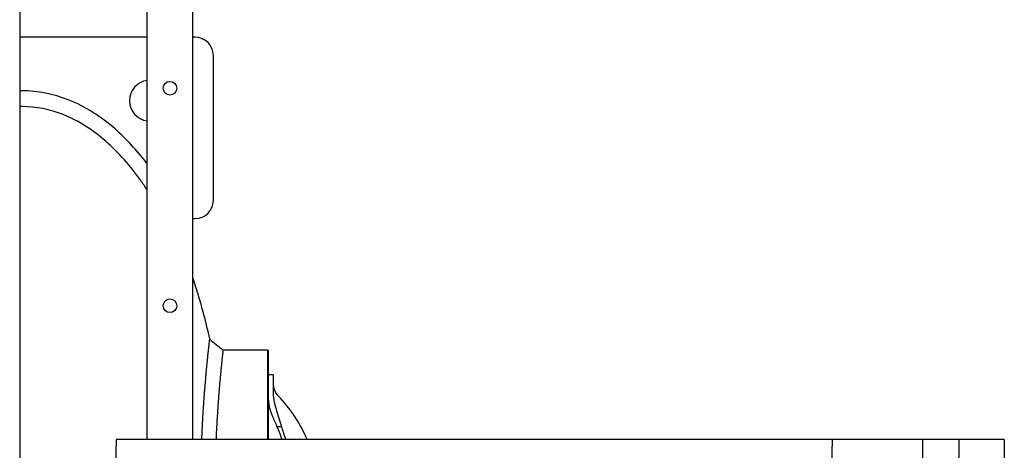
# Model space of a CAD drawing. Header units: inches. Extents: x 24 to 1128, y -94 to 748.
# Tile 461 of 573: x 730 to 785, y 273 to 297. Entities that reach past the tile are written whole.
import ezdxf

# ---------------------------------------------------------------- set-up
doc = ezdxf.new("R2010")
doc.units = ezdxf.units.IN
doc.header["$LTSCALE"] = 32
doc.header["$MEASUREMENT"] = 0
doc.layers.add('Visible (ANSI)', color=7, linetype='Continuous', lineweight=30)

msp = doc.modelspace()

# ---------------------------------------------------------------- linework, layer by layer
at = {"layer": 'Visible (ANSI)'}
for p, q in [((737.42339, 273.37612), (737.42339, 309.56546)), ((739.92339, 309.56546), (739.92339, 273.37612)), ((730.38339, 297.50112), (730.38339, 141.63562)), ((737.42339, 295.56362), (730.38339, 295.56362)), ((740.06854, 295.56362), (739.92339, 295.56362)), ((741.06854, 286.56362), (741.06854, 294.56362)), ((730.50839, 292.60868), (730.38339, 292.60868)), ((730.50839, 291.73869), (730.38339, 291.73869)), ((739.92339, 285.56362), (740.06854, 285.56362)), ((741.60308, 278.31362), (744.04927, 278.31362)), ((744.04927, 278.31362), (744.11177, 278.25112)), ((744.04927, 278.31362), (744.04927, 273.37599)), ((744.11177, 273.37599), (744.11177, 278.25112)), ((744.36177, 276.93862), (744.11177, 276.93862)), ((744.36177, 276.93862), (744.36177, 276.63812)), ((744.36177, 276.63812), (744.36177, 276.0171)), ((744.82483, 274.07504), (744.59851, 274.07504)), ((775.21339, 273.37612), (735.71339, 273.37612)), ((735.71339, 273.37612), (735.71339, 273.00112)), ((780.21339, 273.37612), (775.21339, 273.37612)), ((775.21339, 273.37612), (775.21339, 273.00112)), ((782.21339, 273.37612), (780.21339, 273.37612)), ((780.21339, 270.87612), (780.21339, 273.37612)), ((784.71339, 273.37612), (782.21339, 273.37612)), ((782.21339, 239.28145), (782.21339, 273.37612)), ((782.21339, 270.87612), (782.21339, 273.37612)), ((784.71339, 273.37612), (784.71339, 239.28145)), ((735.71339, 272.25112), (735.71339, 273.00112)), ((775.21339, 272.25112), (775.21339, 273.00112))]:
    msp.add_line(p, q, dxfattribs=at)
for centre in [(738.67339, 292.75112), (738.67339, 292.75112), (738.67339, 280.75112), (738.67339, 280.75112)]:
    msp.add_circle(centre, 0.375, dxfattribs=at)
for centre, radius, start, end in [((740.06854, 294.56362), 1, 0, 90), ((737.56854, 292.06362), 1.125, 97.413027, 262.586973), ((740.06854, 286.56362), 1, 270, 0), ((745.36177, 276.48311), 1, 180, 224.117595), ((746.11177, 275.56362), 2, 180, 206.784996), ((738.99927, 270.31362), 7.8625, 22.923837, 44.117595), ((735.71177, 270.31362), 9.65, 22.941059, 26.784996), ((735.71177, 270.31362), 9.65, 18.503194, 22.941059)]:
    msp.add_arc(centre, radius, start, end, dxfattribs=at)
for points, knots in [([(737.42355, 288.57953), (736.86683, 289.31407), (736.27216, 289.95991), (734.87325, 291.1797), (734.01153, 291.73958), (732.24349, 292.43589), (731.38667, 292.60868), (730.50839, 292.60868)], [-20.77683742, -20.77683742, -20.77683742, -20.77683742, -14.44623238, -14.44623238, -6.6924492, -6.6924492, 0, 0, 0, 0]), ([(737.4234, 287.13115), (737.30667, 287.31015), (737.18667, 287.4866), (736.50225, 288.44933), (735.859, 289.19542), (734.42836, 290.44317), (733.64266, 290.9568), (732.0498, 291.58416), (731.28919, 291.73869), (730.50839, 291.73869)], [-21.97244682, -21.97244682, -21.97244682, -21.97244682, -20.35870792, -20.35870792, -13.01600917, -13.01600917, -5.94969714, -5.94969714, 0, 0, 0, 0]), ([(739.92339, 282.29803), (740.00495, 282.05627), (740.08399, 281.81137), (740.42233, 280.71488), (740.65411, 279.83164), (740.85398, 278.92185)], [0.977290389, 0.977290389, 0.977290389, 0.977290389, 1.017870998, 1.017870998, 1.156820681, 1.156820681, 1.156820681, 1.156820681]), ([(740.85398, 278.92185), (740.85398, 278.92185), (740.8537, 278.91943), (740.85313, 278.91459), (740.85313, 278.91455), (740.85312, 278.91452), (740.85312, 278.91448), (740.85277, 278.91144), (740.8523, 278.90747), (740.85173, 278.90256), (740.85158, 278.90129), (740.85143, 278.89995), (740.85126, 278.89855), (740.85125, 278.89844), (740.85124, 278.89834), (740.85123, 278.89823), (740.84975, 278.88551), (740.84767, 278.86766), (740.84501, 278.84466), (740.84483, 278.84304), (740.84463, 278.84138), (740.84444, 278.8397), (740.8444, 278.83933), (740.84435, 278.83896), (740.84431, 278.83859), (740.84288, 278.82617), (740.84128, 278.81234), (740.83953, 278.79712), (740.83947, 278.79656), (740.8394, 278.796), (740.83934, 278.79544), (740.83767, 278.78091), (740.83586, 278.76512), (740.83391, 278.74809), (740.83171, 278.72886), (740.82933, 278.70801), (740.82678, 278.68555), (740.82666, 278.6845), (740.82654, 278.68344), (740.82642, 278.68238), (740.82409, 278.6618), (740.82161, 278.63987), (740.81899, 278.61663), (740.81884, 278.61533), (740.8187, 278.61403), (740.81855, 278.61272), (740.81854, 278.61266), (740.81854, 278.61261), (740.81853, 278.61255), (740.81406, 278.57287), (740.80919, 278.52927), (740.80393, 278.4818), (740.80287, 278.47225), (740.8018, 278.46255), (740.80071, 278.45269), (740.80048, 278.45063), (740.80025, 278.44857), (740.80003, 278.4465), (740.79972, 278.44374), (740.79942, 278.44097), (740.79911, 278.43819), (740.79627, 278.41244), (740.79333, 278.38564), (740.79029, 278.35778), (740.79002, 278.35532), (740.78975, 278.35286), (740.78948, 278.35039), (740.78512, 278.31037), (740.78055, 278.26821), (740.7758, 278.22394), (740.77296, 278.19749), (740.77005, 278.17027), (740.76708, 278.14227), (740.76672, 278.13895), (740.76637, 278.13562), (740.76602, 278.13228), (740.76224, 278.09669), (740.75836, 278.05987), (740.75438, 278.02183), (740.75398, 278.01804), (740.75358, 278.01424), (740.75318, 278.01043), (740.75178, 277.99696), (740.75036, 277.98335), (740.74893, 277.96959), (740.74175, 277.90058), (740.73426, 277.82757), (740.7265, 277.75077), (740.72602, 277.74597), (740.72553, 277.74115), (740.72505, 277.73633), (740.723, 277.71606), (740.72094, 277.69554), (740.71886, 277.67476), (740.7164, 277.65015), (740.71392, 277.62514), (740.7114, 277.59974), (740.71087, 277.59439), (740.71034, 277.58903), (740.70981, 277.58364), (740.7021, 277.5056), (740.69416, 277.42395), (740.68605, 277.33899), (740.68393, 277.31673), (740.68179, 277.29422), (740.67964, 277.27145), (740.67903, 277.26502), (740.67842, 277.25856), (740.67781, 277.25209), (740.67297, 277.20076), (740.66806, 277.14816), (740.66311, 277.09436), (740.66247, 277.08741), (740.66182, 277.08043), (740.66118, 277.07344), (740.65872, 277.0466), (740.65624, 277.01946), (740.65375, 276.99204), (740.65283, 276.98195), (740.65192, 276.97183), (740.651, 276.96166), (740.64492, 276.89436), (740.63875, 276.82514), (740.63254, 276.75411), (740.6314, 276.74118), (740.63027, 276.72819), (740.62914, 276.71514), (740.62844, 276.70713), (740.62774, 276.6991), (740.62704, 276.69105), (740.62281, 276.64223), (740.61856, 276.59261), (740.61429, 276.54222), (740.61347, 276.53256), (740.61266, 276.52287), (740.61184, 276.51315), (740.61112, 276.50465), (740.6104, 276.49612), (740.60969, 276.48756), (740.59887, 276.35866), (740.58792, 276.22412), (740.577, 276.08499), (740.57688, 276.08348), (740.57677, 276.08197), (740.57665, 276.08045), (740.57603, 276.07259), (740.57541, 276.0647), (740.5748, 276.0568), (740.56975, 275.99217), (740.56469, 275.92626), (740.55964, 275.85921), (740.5589, 275.84945), (740.55816, 275.83966), (740.55743, 275.82984), (740.55121, 275.7469), (740.54501, 275.66227), (740.53886, 275.57629), (740.5357, 275.53217), (740.53255, 275.48753), (740.5294, 275.44241), (740.52868, 275.43212), (740.52797, 275.42181), (740.52725, 275.41147), (740.52367, 275.35982), (740.52011, 275.30757), (740.51656, 275.25476), (740.51586, 275.24432), (740.51516, 275.23386), (740.51446, 275.22338), (740.51023, 275.16002), (740.50604, 275.0959), (740.50189, 275.03113), (740.49842, 274.977), (740.49497, 274.92223), (740.49154, 274.8669), (740.49089, 274.85634), (740.49024, 274.84576), (740.48959, 274.83516), (740.48618, 274.77964), (740.48279, 274.72355), (740.47945, 274.66694), (740.47882, 274.65639), (740.4782, 274.64582), (740.47758, 274.63523), (740.47392, 274.57284), (740.4703, 274.50982), (740.46673, 274.44625), (740.46539, 274.42247), (740.46406, 274.3986), (740.46274, 274.37464), (740.46057, 274.33532), (740.45842, 274.29577), (740.45629, 274.25598), (740.45573, 274.24546), (740.45517, 274.23493), (740.45461, 274.22438), (740.45146, 274.16505), (740.44835, 274.1052), (740.44529, 274.04485), (740.44477, 274.03448), (740.44425, 274.0241), (740.44372, 274.0137), (740.44055, 273.95056), (740.43743, 273.88688), (740.43437, 273.82267), (740.43105, 273.75298), (740.4278, 273.6826), (740.42463, 273.61168), (740.42419, 273.60198), (740.42376, 273.59227), (740.42333, 273.58256), (740.42051, 273.51893), (740.41775, 273.45486), (740.41505, 273.39042), (740.41486, 273.38566), (740.41466, 273.38089), (740.41446, 273.37612)], [0.714110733, 0.714110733, 0.714110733, 0.714110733, 0.721407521, 0.721407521, 0.721407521, 0.721459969, 0.721459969, 0.721459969, 0.7260087, 0.7260087, 0.7260087, 0.727189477, 0.727189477, 0.727189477, 0.727278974, 0.727278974, 0.727278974, 0.737933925, 0.737933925, 0.737933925, 0.738687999, 0.738687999, 0.738687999, 0.738854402, 0.738854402, 0.738854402, 0.744394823, 0.744394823, 0.744394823, 0.744598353, 0.744598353, 0.744598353, 0.749851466, 0.749851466, 0.749851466, 0.755780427, 0.755780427, 0.755780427, 0.756058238, 0.756058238, 0.756058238, 0.761455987, 0.761455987, 0.761455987, 0.761757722, 0.761757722, 0.761757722, 0.761770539, 0.761770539, 0.761770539, 0.770925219, 0.770925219, 0.770925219, 0.772766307, 0.772766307, 0.772766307, 0.773150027, 0.773150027, 0.773150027, 0.773661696, 0.773661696, 0.773661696, 0.778397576, 0.778397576, 0.778397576, 0.778815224, 0.778815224, 0.778815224, 0.785573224, 0.785573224, 0.785573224, 0.789609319, 0.789609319, 0.789609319, 0.790087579, 0.790087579, 0.790087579, 0.795184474, 0.795184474, 0.795184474, 0.795692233, 0.795692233, 0.795692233, 0.797484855, 0.797484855, 0.797484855, 0.806474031, 0.806474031, 0.806474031, 0.807035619, 0.807035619, 0.807035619, 0.809392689, 0.809392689, 0.809392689, 0.812184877, 0.812184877, 0.812184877, 0.81277304, 0.81277304, 0.81277304, 0.821297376, 0.821297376, 0.821297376, 0.823530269, 0.823530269, 0.823530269, 0.824161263, 0.824161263, 0.824161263, 0.82916354, 0.82916354, 0.82916354, 0.82981003, 0.82981003, 0.82981003, 0.832291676, 0.832291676, 0.832291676, 0.833204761, 0.833204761, 0.833204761, 0.83925065, 0.83925065, 0.83925065, 0.840351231, 0.840351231, 0.840351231, 0.841026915, 0.841026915, 0.841026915, 0.845121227, 0.845121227, 0.845121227, 0.845905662, 0.845905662, 0.845905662, 0.846592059, 0.846592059, 0.846592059, 0.856934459, 0.856934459, 0.856934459, 0.857046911, 0.857046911, 0.857046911, 0.857631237, 0.857631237, 0.857631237, 0.862408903, 0.862408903, 0.862408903, 0.863104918, 0.863104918, 0.863104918, 0.868987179, 0.868987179, 0.868987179, 0.872005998, 0.872005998, 0.872005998, 0.872694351, 0.872694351, 0.872694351, 0.87613399, 0.87613399, 0.87613399, 0.876814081, 0.876814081, 0.876814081, 0.880925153, 0.880925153, 0.880925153, 0.884361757, 0.884361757, 0.884361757, 0.885017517, 0.885017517, 0.885017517, 0.888451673, 0.888451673, 0.888451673, 0.889091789, 0.889091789, 0.889091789, 0.892864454, 0.892864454, 0.892864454, 0.894275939, 0.894275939, 0.894275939, 0.896592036, 0.896592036, 0.896592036, 0.897204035, 0.897204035, 0.897204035, 0.900646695, 0.900646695, 0.900646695, 0.901238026, 0.901238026, 0.901238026, 0.904829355, 0.904829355, 0.904829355, 0.90872702, 0.90872702, 0.90872702, 0.909259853, 0.909259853, 0.909259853, 0.912749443, 0.912749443, 0.912749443, 0.913007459, 0.913007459, 0.913007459, 0.913007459]), ([(741.60308, 278.31362), (741.60308, 278.31362), (741.60308, 278.31362), (741.60308, 278.31362), (741.60308, 278.31362), (741.60281, 278.31127), (741.60228, 278.3066), (741.60228, 278.30657), (741.60227, 278.30653), (741.60227, 278.3065), (741.60194, 278.30356), (741.6015, 278.29972), (741.60097, 278.29498), (741.60083, 278.29374), (741.60068, 278.29245), (741.60053, 278.2911), (741.60052, 278.291), (741.60051, 278.29089), (741.6005, 278.29079), (741.59911, 278.27849), (741.59716, 278.26123), (741.59467, 278.23902), (741.59449, 278.23745), (741.59431, 278.23585), (741.59413, 278.23423), (741.59409, 278.23387), (741.59405, 278.23351), (741.59401, 278.23315), (741.59267, 278.22115), (741.59117, 278.2078), (741.58953, 278.1931), (741.58947, 278.19256), (741.58941, 278.19201), (741.58935, 278.19147), (741.58778, 278.17744), (741.58609, 278.16219), (741.58426, 278.14574), (741.5822, 278.12717), (741.57998, 278.10706), (741.57759, 278.08538), (741.57748, 278.08437), (741.57737, 278.08335), (741.57726, 278.08233), (741.57507, 278.06247), (741.57275, 278.04132), (741.5703, 278.01889), (741.57017, 278.01764), (741.57003, 278.01638), (741.56989, 278.01512), (741.56989, 278.01507), (741.56988, 278.01501), (741.56987, 278.01496), (741.5657, 277.97667), (741.56114, 277.93466), (741.55623, 277.88894), (741.55524, 277.87974), (741.55424, 277.8704), (741.55323, 277.8609), (741.55301, 277.85892), (741.5528, 277.85694), (741.55259, 277.85495), (741.5523, 277.85229), (741.55202, 277.84962), (741.55173, 277.84694), (741.54908, 277.82214), (741.54634, 277.79634), (741.54351, 277.76953), (741.54326, 277.76717), (741.54301, 277.7648), (741.54275, 277.76242), (741.53869, 277.72391), (741.53444, 277.68338), (741.53001, 277.64084), (741.52737, 277.61543), (741.52467, 277.58929), (741.5219, 277.5624), (741.52157, 277.55922), (741.52124, 277.55602), (741.52091, 277.55282), (741.5174, 277.51865), (741.5138, 277.48331), (741.5101, 277.44681), (741.50973, 277.44318), (741.50936, 277.43953), (741.50899, 277.43587), (741.50769, 277.42296), (741.50637, 277.4099), (741.50504, 277.3967), (741.49838, 277.33051), (741.49144, 277.26063), (741.48427, 277.18714), (741.48382, 277.18255), (741.48337, 277.17795), (741.48292, 277.17333), (741.48103, 277.15394), (741.47912, 277.13431), (741.4772, 277.11443), (741.47492, 277.09088), (741.47262, 277.06697), (741.4703, 277.04271), (741.46981, 277.0376), (741.46932, 277.03247), (741.46883, 277.02733), (741.46172, 276.95279), (741.4544, 276.87495), (741.44693, 276.79393), (741.44498, 276.77271), (741.44301, 276.75126), (741.44103, 276.72958), (741.44047, 276.72345), (741.43991, 276.71731), (741.43935, 276.71114), (741.4349, 276.66229), (741.4304, 276.61229), (741.42585, 276.56116), (741.42527, 276.55455), (741.42468, 276.54792), (741.42409, 276.54127), (741.42183, 276.51576), (741.41955, 276.48998), (741.41727, 276.46392), (741.41643, 276.45434), (741.41559, 276.44471), (741.41475, 276.43505), (741.40917, 276.37109), (741.40354, 276.30547), (741.39786, 276.23822), (741.39683, 276.22597), (741.3958, 276.21368), (741.39476, 276.20133), (741.39412, 276.19375), (741.39349, 276.18614), (741.39285, 276.17852), (741.38899, 276.13233), (741.38511, 276.08539), (741.38122, 276.03773), (741.38048, 276.02859), (741.37973, 276.01943), (741.37899, 276.01024), (741.37834, 276.0022), (741.37768, 275.99414), (741.37703, 275.98606), (741.36718, 275.86427), (741.35726, 275.73768), (741.34737, 275.60659), (741.34726, 275.60516), (741.34715, 275.60374), (741.34704, 275.60231), (741.34648, 275.5949), (741.34592, 275.58747), (741.34536, 275.58003), (741.34079, 275.51917), (741.33622, 275.45727), (741.33166, 275.39439), (741.331, 275.38523), (741.33034, 275.37605), (741.32967, 275.36685), (741.32407, 275.28909), (741.31848, 275.20986), (741.31295, 275.12932), (741.31011, 275.08799), (741.30727, 275.04623), (741.30445, 275.00406), (741.30381, 274.99445), (741.30316, 274.98481), (741.30252, 274.97516), (741.29931, 274.92691), (741.29612, 274.87815), (741.29294, 274.82893), (741.29232, 274.81919), (741.29169, 274.80944), (741.29106, 274.79968), (741.28728, 274.74063), (741.28353, 274.68094), (741.27983, 274.62069), (741.27673, 274.57032), (741.27366, 274.51946), (741.27061, 274.4681), (741.27003, 274.4583), (741.26945, 274.44848), (741.26887, 274.43865), (741.26583, 274.38714), (741.26283, 274.33513), (741.25985, 274.28263), (741.2593, 274.27285), (741.25874, 274.26304), (741.25819, 274.25323), (741.25494, 274.19537), (741.25172, 274.137), (741.24856, 274.07815), (741.24737, 274.05613), (741.2462, 274.03403), (741.24502, 274.01187), (741.2431, 273.97549), (741.2412, 273.93893), (741.23932, 273.90217), (741.23882, 273.89246), (741.23832, 273.88273), (741.23783, 273.87299), (741.23504, 273.81821), (741.2323, 273.76301), (741.2296, 273.70742), (741.22914, 273.69788), (741.22868, 273.68832), (741.22822, 273.67874), (741.22542, 273.62062), (741.22268, 273.56206), (741.21999, 273.50312), (741.21808, 273.46102), (741.21618, 273.41869), (741.21432, 273.37612)], [0.714099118, 0.714099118, 0.714099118, 0.714099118, 0.714110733, 0.714110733, 0.714110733, 0.721407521, 0.721407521, 0.721407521, 0.721459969, 0.721459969, 0.721459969, 0.7260087, 0.7260087, 0.7260087, 0.727189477, 0.727189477, 0.727189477, 0.727278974, 0.727278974, 0.727278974, 0.737933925, 0.737933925, 0.737933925, 0.738687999, 0.738687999, 0.738687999, 0.738854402, 0.738854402, 0.738854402, 0.744394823, 0.744394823, 0.744394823, 0.744598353, 0.744598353, 0.744598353, 0.749851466, 0.749851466, 0.749851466, 0.755780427, 0.755780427, 0.755780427, 0.756058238, 0.756058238, 0.756058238, 0.761455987, 0.761455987, 0.761455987, 0.761757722, 0.761757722, 0.761757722, 0.761770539, 0.761770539, 0.761770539, 0.770925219, 0.770925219, 0.770925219, 0.772766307, 0.772766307, 0.772766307, 0.773150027, 0.773150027, 0.773150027, 0.773661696, 0.773661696, 0.773661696, 0.778397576, 0.778397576, 0.778397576, 0.778815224, 0.778815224, 0.778815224, 0.785573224, 0.785573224, 0.785573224, 0.789609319, 0.789609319, 0.789609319, 0.790087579, 0.790087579, 0.790087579, 0.795184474, 0.795184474, 0.795184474, 0.795692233, 0.795692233, 0.795692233, 0.797484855, 0.797484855, 0.797484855, 0.806474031, 0.806474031, 0.806474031, 0.807035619, 0.807035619, 0.807035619, 0.809392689, 0.809392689, 0.809392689, 0.812184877, 0.812184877, 0.812184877, 0.81277304, 0.81277304, 0.81277304, 0.821297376, 0.821297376, 0.821297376, 0.823530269, 0.823530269, 0.823530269, 0.824161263, 0.824161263, 0.824161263, 0.82916354, 0.82916354, 0.82916354, 0.82981003, 0.82981003, 0.82981003, 0.832291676, 0.832291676, 0.832291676, 0.833204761, 0.833204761, 0.833204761, 0.83925065, 0.83925065, 0.83925065, 0.840351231, 0.840351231, 0.840351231, 0.841026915, 0.841026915, 0.841026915, 0.845121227, 0.845121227, 0.845121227, 0.845905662, 0.845905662, 0.845905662, 0.846592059, 0.846592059, 0.846592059, 0.856934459, 0.856934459, 0.856934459, 0.857046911, 0.857046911, 0.857046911, 0.857631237, 0.857631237, 0.857631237, 0.862408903, 0.862408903, 0.862408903, 0.863104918, 0.863104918, 0.863104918, 0.868987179, 0.868987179, 0.868987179, 0.872005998, 0.872005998, 0.872005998, 0.872694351, 0.872694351, 0.872694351, 0.87613399, 0.87613399, 0.87613399, 0.876814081, 0.876814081, 0.876814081, 0.880925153, 0.880925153, 0.880925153, 0.884361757, 0.884361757, 0.884361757, 0.885017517, 0.885017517, 0.885017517, 0.888451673, 0.888451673, 0.888451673, 0.889091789, 0.889091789, 0.889091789, 0.892864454, 0.892864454, 0.892864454, 0.894275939, 0.894275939, 0.894275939, 0.896592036, 0.896592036, 0.896592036, 0.897204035, 0.897204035, 0.897204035, 0.900646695, 0.900646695, 0.900646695, 0.901238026, 0.901238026, 0.901238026, 0.904829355, 0.904829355, 0.904829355, 0.907393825, 0.907393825, 0.907393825, 0.907393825]), ([(744.36363, 275.9263), (744.37031, 275.76807), (744.39446, 275.61008), (744.52075, 275.01899), (744.69563, 274.55889), (744.82483, 274.07504)], [0.22095062, 0.22095062, 0.22095062, 0.22095062, 1.4278888, 1.4278888, 4.83429221, 4.83429221, 4.83429221, 4.83429221])]:
    msp.add_open_spline(points, degree=3, knots=knots, dxfattribs=at)
for points in [[(740.85398, 278.92185), (741.10368, 278.71911), (741.35338, 278.51637), (741.60308, 278.31362)], [(744.36177, 276.0171), (744.36177, 275.98697), (744.36235, 275.95666), (744.36363, 275.9263)], [(744.82483, 274.07504), (744.89921, 273.85652), (744.97645, 273.62458), (745.05155, 273.37613)]]:
    msp.add_open_spline(points, degree=3, dxfattribs=at)

doc.saveas('drawing.dxf')
